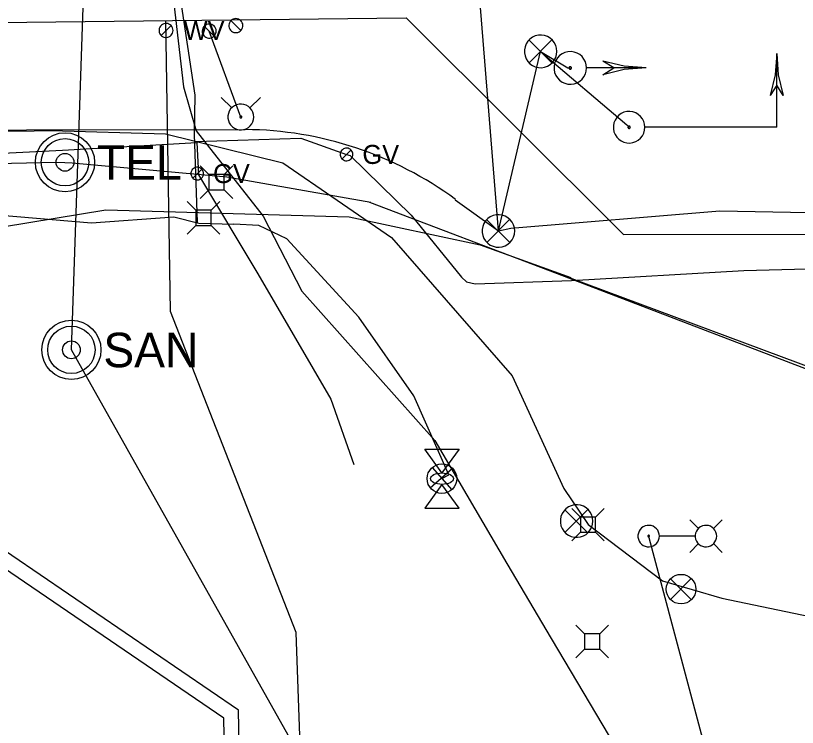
# Model space of a CAD drawing. Extents: x 596028 to 606371, y 330010 to 403088.
# Drawn here: x 602875.6 to 603033.9, y 402092.8 to 402237 of the extents above; entities that cross this region are included whole.
import ezdxf

# ---------------------------------------------------------------- set-up
doc = ezdxf.new("R2010")
doc.units = 0
for name, color, linetype in [('E_LTG', 7, 'Continuous'), ('E_LTG_CID', 7, 'Continuous'), ('E_SIG', 7, 'Continuous'), ('E_SIG_Conduit', 7, 'Continuous'), ('E_UTL_E', 7, 'Continuous'), ('E_UTL_E_Bold', 7, 'Continuous'), ('E_UTL_E_UG', 7, 'Continuous'), ('E_UTL_FO_UG_QWEST', 7, 'Continuous'), ('E_UTL_FO_UG_WINDSTREAM', 7, 'Continuous'), ('E_UTL_G', 7, 'Continuous'), ('E_UTL_G_UG', 7, 'Continuous'), ('E_UTL_SAN_MH', 7, 'Continuous'), ('E_UTL_SAN_UG', 7, 'Continuous'), ('E_UTL_T', 7, 'Continuous'), ('E_UTL_T_MH', 7, 'Continuous'), ('E_UTL_T_UG', 7, 'Continuous'), ('E_UTL_W', 7, 'Continuous'), ('E_UTL_W_UG', 7, 'Continuous'), ('E_UTL_WHydrant', 7, 'Continuous')]:
    doc.layers.add(name, color=color, linetype=linetype)

# ---------------------------------------------------------------- blocks, each defined once
blk = doc.blocks.new('_U280')
at = {"layer": 'E_SIG'}
for p, q in [((0, 6.1), (0, -6.1)), ((-6.09, 0.4), (6.1, 0.4))]:
    blk.add_line(p, q, dxfattribs=at)
blk.add_circle((0, 0.01), 6.1, dxfattribs=at)

msp = doc.modelspace()

# ---------------------------------------------------------------- linework, layer by layer
at = {"layer": 'E_LTG'}
for points in [[(603006, 402131.56), (603005.96, 402131.97), (603005.84, 402132.37), (603005.66, 402132.74), (603005.4, 402133.06), (603005.09, 402133.33), (603004.73, 402133.54), (603004.34, 402133.68), (603003.93, 402133.73), (603003.52, 402133.71), (603003.11, 402133.62), (603002.74, 402133.45), (603002.4, 402133.21), (603002.11, 402132.91), (603001.89, 402132.56), (603001.74, 402132.17), (603001.66, 402131.77), (603001.66, 402131.35), (603001.74, 402130.95), (603001.89, 402130.56), (603002.11, 402130.22), (603002.4, 402129.92), (603002.74, 402129.68), (603003.11, 402129.51), (603003.52, 402129.41), (603003.93, 402129.39), (603004.34, 402129.45), (603004.73, 402129.58), (603005.09, 402129.79), (603005.4, 402130.06), (603005.66, 402130.38), (603005.84, 402130.75), (603005.96, 402131.15), (603006, 402131.56)], [(603013.91, 402133.09), (603012.13, 402134.86)], [(603017.6, 402131.56), (603017.56, 402131.97), (603017.45, 402132.37), (603017.26, 402132.74), (603017, 402133.06), (603016.69, 402133.33), (603016.33, 402133.54), (603015.94, 402133.68), (603015.53, 402133.73), (603015.12, 402133.71), (603014.72, 402133.62), (603014.34, 402133.45), (603014, 402133.21), (603013.72, 402132.91), (603013.49, 402132.56), (603013.34, 402132.17), (603013.26, 402131.77), (603013.26, 402131.35), (603013.34, 402130.95), (603013.49, 402130.56), (603013.72, 402130.22), (603014, 402129.92), (603014.34, 402129.68), (603014.72, 402129.51), (603015.12, 402129.41), (603015.53, 402129.39), (603015.94, 402129.45), (603016.33, 402129.58), (603016.69, 402129.79), (603017, 402130.06), (603017.26, 402130.38), (603017.45, 402130.75), (603017.56, 402131.15), (603017.6, 402131.56)], [(603016.95, 402133.09), (603018.73, 402134.86)], [(603003.99, 402131.56), (603003.99, 402131.59), (603003.98, 402131.62), (603003.97, 402131.65), (603003.95, 402131.68), (603003.92, 402131.7), (603003.89, 402131.71), (603003.86, 402131.72), (603003.83, 402131.73), (603003.8, 402131.73), (603003.77, 402131.72), (603003.74, 402131.71), (603003.72, 402131.69), (603003.69, 402131.66), (603003.68, 402131.64), (603003.67, 402131.61), (603003.66, 402131.58), (603003.66, 402131.55), (603003.67, 402131.51), (603003.68, 402131.48), (603003.69, 402131.46), (603003.72, 402131.44), (603003.74, 402131.42), (603003.77, 402131.4), (603003.8, 402131.4), (603003.83, 402131.39), (603003.86, 402131.4), (603003.89, 402131.41), (603003.92, 402131.43), (603003.95, 402131.45), (603003.97, 402131.47), (603003.98, 402131.5), (603003.99, 402131.53), (603003.99, 402131.56)], [(603013.22, 402131.56), (603006.04, 402131.56)], [(603013.91, 402130.04), (603012.13, 402128.26)], [(603016.95, 402130.04), (603018.73, 402128.26)]]:
    msp.add_lwpolyline(points, dxfattribs=at)
at = {"layer": 'E_LTG_CID'}
msp.add_lwpolyline([(603123.24, 401564.3), (603090, 401758.09), (603051.88, 401951.22), (603003.92, 402131.19)], dxfattribs=at)
at = {"layer": 'E_SIG'}
for points in [[(602985.24, 402229.8), (602985.18, 402230.42), (602985, 402231.02), (602984.71, 402231.58), (602984.32, 402232.08), (602983.85, 402232.49), (602983.31, 402232.8), (602982.71, 402233), (602982.09, 402233.09), (602981.47, 402233.06), (602980.86, 402232.92), (602980.29, 402232.66), (602979.77, 402232.29), (602979.34, 402231.84), (602979, 402231.31), (602978.77, 402230.73), (602978.65, 402230.11), (602978.65, 402229.48), (602978.77, 402228.87), (602979, 402228.29), (602979.34, 402227.76), (602979.77, 402227.3), (602980.29, 402226.94), (602980.86, 402226.68), (602981.47, 402226.53), (602982.09, 402226.5), (602982.71, 402226.59), (602983.31, 402226.8), (602983.85, 402227.11), (602984.32, 402227.52), (602984.71, 402228.01), (602985, 402228.57), (602985.18, 402229.17), (602985.24, 402229.8)], [(602984.2, 402232.13), (602979.59, 402227.48)], [(602979.59, 402232.08), (602984.24, 402227.43)], [(602991.24, 402226.45), (602991.18, 402227.07), (602991, 402227.68), (602990.71, 402228.23), (602990.32, 402228.73), (602989.85, 402229.14), (602989.31, 402229.45), (602988.71, 402229.66), (602988.09, 402229.75), (602987.47, 402229.72), (602986.86, 402229.57), (602986.29, 402229.31), (602985.78, 402228.94), (602985.34, 402228.49), (602985, 402227.96), (602984.77, 402227.38), (602984.65, 402226.76), (602984.65, 402226.14), (602984.77, 402225.52), (602985, 402224.94), (602985.34, 402224.41), (602985.78, 402223.95), (602986.29, 402223.59), (602986.86, 402223.33), (602987.47, 402223.18), (602988.09, 402223.15), (602988.71, 402223.24), (602989.31, 402223.45), (602989.85, 402223.76), (602990.32, 402224.17), (602990.71, 402224.66), (602991, 402225.22), (602991.18, 402225.82), (602991.24, 402226.45)], [(603029.76, 402229.37), (603029.42, 402225.05), (603028.42, 402220.83)], [(603029.76, 402214.42), (603029.76, 402229.37)], [(603029.76, 402229.37), (603030.09, 402225.05), (603031.09, 402220.83)], [(603003.34, 402226.45), (602998.88, 402226.79), (602994.54, 402227.82)], [(602996.74, 402226.45), (602994.54, 402227.82)], [(602988.19, 402226.45), (602988.18, 402226.5), (602988.17, 402226.54), (602988.15, 402226.59), (602988.12, 402226.62), (602988.08, 402226.65), (602988.04, 402226.68), (602988, 402226.69), (602987.95, 402226.7), (602987.9, 402226.7), (602987.85, 402226.69), (602987.81, 402226.67), (602987.77, 402226.64), (602987.74, 402226.6), (602987.71, 402226.56), (602987.69, 402226.52), (602987.69, 402226.47), (602987.69, 402226.42), (602987.69, 402226.38), (602987.71, 402226.33), (602987.74, 402226.29), (602987.77, 402226.26), (602987.81, 402226.23), (602987.85, 402226.21), (602987.9, 402226.2), (602987.95, 402226.2), (602988, 402226.2), (602988.04, 402226.22), (602988.08, 402226.24), (602988.12, 402226.27), (602988.15, 402226.31), (602988.17, 402226.35), (602988.18, 402226.4), (602988.19, 402226.45)], [(603003.34, 402226.45), (602991.29, 402226.45)], [(603003.34, 402226.45), (602998.88, 402226.1), (602994.54, 402225.07)], [(602994.54, 402225.08), (602996.74, 402226.45)], [(603029.76, 402222.97), (603028.42, 402220.83)], [(603031.09, 402220.83), (603029.76, 402222.97)], [(603003.07, 402214.42), (603003.01, 402215.03), (603002.84, 402215.61), (603002.56, 402216.16), (603002.18, 402216.63), (603001.72, 402217.03), (603001.19, 402217.34), (603000.62, 402217.54), (603000.02, 402217.62), (602999.41, 402217.59), (602998.82, 402217.45), (602998.26, 402217.2), (602997.77, 402216.84), (602997.35, 402216.4), (602997.02, 402215.89), (602996.79, 402215.33), (602996.68, 402214.73), (602996.68, 402214.12), (602996.79, 402213.52), (602997.02, 402212.96), (602997.35, 402212.44), (602997.77, 402212), (602998.26, 402211.65), (602998.82, 402211.4), (602999.41, 402211.25), (603000.02, 402211.22), (603000.62, 402211.31), (603001.19, 402211.51), (603001.72, 402211.81), (603002.18, 402212.21), (603002.56, 402212.69), (603002.84, 402213.23), (603003.01, 402213.82), (603003.07, 402214.42)], [(603000.11, 402214.42), (603000.1, 402214.47), (603000.09, 402214.51), (603000.07, 402214.56), (603000.04, 402214.59), (603000.01, 402214.62), (602999.97, 402214.65), (602999.92, 402214.66), (602999.88, 402214.67), (602999.83, 402214.67), (602999.78, 402214.66), (602999.74, 402214.64), (602999.7, 402214.61), (602999.67, 402214.58), (602999.65, 402214.54), (602999.63, 402214.49), (602999.62, 402214.45), (602999.62, 402214.4), (602999.63, 402214.35), (602999.65, 402214.31), (602999.67, 402214.27), (602999.7, 402214.24), (602999.74, 402214.21), (602999.78, 402214.19), (602999.83, 402214.18), (602999.88, 402214.18), (602999.92, 402214.19), (602999.97, 402214.2), (603000.01, 402214.22), (603000.04, 402214.25), (603000.07, 402214.29), (603000.09, 402214.33), (603000.1, 402214.38), (603000.11, 402214.42)], [(603029.76, 402214.42), (603003.12, 402214.42)], [(603022.28, 402214.42), (603022.28, 402214.42)], [(602976.68, 402193.41), (602976.62, 402194.03), (602976.44, 402194.63), (602976.15, 402195.19), (602975.76, 402195.68), (602975.29, 402196.09), (602974.75, 402196.41), (602974.15, 402196.61), (602973.53, 402196.7), (602972.91, 402196.67), (602972.3, 402196.52), (602971.73, 402196.26), (602971.21, 402195.9), (602970.78, 402195.45), (602970.44, 402194.92), (602970.21, 402194.34), (602970.09, 402193.72), (602970.09, 402193.09), (602970.21, 402192.48), (602970.44, 402191.89), (602970.78, 402191.37), (602971.21, 402190.91), (602971.73, 402190.55), (602972.3, 402190.29), (602972.91, 402190.14), (602973.53, 402190.11), (602974.15, 402190.2), (602974.75, 402190.4), (602975.29, 402190.72), (602975.76, 402191.13), (602976.15, 402191.62), (602976.44, 402192.18), (602976.62, 402192.78), (602976.68, 402193.41)], [(602975.64, 402195.74), (602971.03, 402191.08)], [(602971.03, 402195.69), (602975.68, 402191.04)], [(602992.52, 402134.6), (602992.46, 402135.23), (602992.28, 402135.83), (602992, 402136.39), (602991.61, 402136.88), (602991.13, 402137.29), (602990.59, 402137.6), (602990, 402137.81), (602989.38, 402137.9), (602988.75, 402137.87), (602988.14, 402137.72), (602987.57, 402137.46), (602987.06, 402137.1), (602986.63, 402136.64), (602986.29, 402136.12), (602986.05, 402135.53), (602985.93, 402134.92), (602985.93, 402134.29), (602986.05, 402133.67), (602986.29, 402133.09), (602986.63, 402132.56), (602987.06, 402132.11), (602987.57, 402131.75), (602988.14, 402131.48), (602988.75, 402131.34), (602989.38, 402131.31), (602990, 402131.4), (602990.59, 402131.6), (602991.13, 402131.91), (602991.61, 402132.33), (602992, 402132.82), (602992.28, 402133.38), (602992.46, 402133.98), (602992.52, 402134.6)], [(602991.48, 402136.94), (602986.87, 402132.28)], [(602986.87, 402136.89), (602991.53, 402132.24)], [(603012.44, 402122.94), (603008.25, 402118.7)], [(603008.25, 402122.89), (603012.48, 402118.66)], [(602990.85, 402111.75), (602989.09, 402113.51)], [(602993.94, 402111.75), (602995.69, 402113.51)], [(602993.94, 402111.75), (602990.85, 402111.75)], [(602990.85, 402111.75), (602990.85, 402108.66)], [(602993.94, 402108.66), (602993.94, 402111.75)], [(602990.85, 402108.66), (602989.09, 402106.91)], [(602990.85, 402108.66), (602993.94, 402108.66)], [(602993.94, 402108.66), (602995.69, 402106.91)]]:
    msp.add_lwpolyline(points, dxfattribs=at)
msp.add_circle((603010.38, 402120.81), 3, dxfattribs=at)
at = {"layer": 'E_SIG_Conduit'}
for points in [[(602973.38, 402193.41), (602965.84, 402287.41), (602963.78, 402354.91)], [(602973.38, 402193.41), (602981.94, 402229.8), (602999.38, 402214.89), (602999.86, 402214.42)], [(602964.63, 402199.71), (602973.38, 402193.41), (602975.89, 402193.99), (603018.23, 402197.47), (603054.04, 402196.79), (603058.56, 402196.72), (603058.02, 402199.83), (603057.69, 402204.01), (603059.05, 402207.64)]]:
    msp.add_lwpolyline(points, dxfattribs=at)
at = {"layer": 'E_UTL_E'}
for points in [[(602912.1, 402197.6), (602910.35, 402199.35)], [(602915.2, 402197.6), (602916.95, 402199.35)], [(602915.2, 402197.6), (602912.1, 402197.6)], [(602912.1, 402197.6), (602912.1, 402194.51)], [(602915.2, 402194.51), (602915.2, 402197.6)], [(602912.1, 402194.51), (602910.35, 402192.75)], [(602912.1, 402194.51), (602915.2, 402194.51)], [(602915.2, 402194.51), (602916.95, 402192.75)]]:
    msp.add_lwpolyline(points, dxfattribs=at)
at = {"layer": 'E_UTL_E_Bold'}
for points in [[(602958.49, 402149.2), (602965.42, 402149.2)], [(602961.95, 402144.35), (602958.49, 402149.2)], [(602965.42, 402149.2), (602961.95, 402144.35)], [(602961.95, 402142.04), (602958.49, 402137.2)], [(602965.42, 402137.2), (602961.95, 402142.04)], [(602958.49, 402137.2), (602965.42, 402137.2)]]:
    msp.add_lwpolyline(points, dxfattribs=at)
msp.add_ellipse((602961.95, 402143.2), major_axis=(2.31, 0), ratio=0.5, dxfattribs=at)
at = {"layer": 'E_UTL_E_UG'}
for points in [[(602912.41, 402195.05), (602912.41, 402195.16), (602911.83, 402212.97), (602911.94, 402220.96), (602905.82, 402261.81), (602905.94, 402288.53), (602908.52, 402319.24), (602911.52, 402328.92), (602917.77, 402341.48), (602920.56, 402342.45), (602930.16, 402344.21), (602938.35, 402349.64), (602952.08, 402356.19), (602961.05, 402361.81), (602967.84, 402364.04)], [(602981.94, 402229.8), (602987.42, 402226.45), (602987.94, 402226.45)], [(602744.78, 402213.67), (602922.1, 402213.96)], [(602795.83, 402185.47), (602796.72, 402190.87), (602797.91, 402192.33), (602800.24, 402192.65), (602843.89, 402194.61), (602867.94, 402193.41), (602893.85, 402197.69), (602943.15, 402196.26), (602969.69, 402190.58), (602988.05, 402183.97)], [(602805.03, 402183.15), (602806.22, 402185.37), (602806.55, 402191.89), (602807.03, 402194.06), (602809.8, 402195.46), (602844.95, 402197.38), (602864.62, 402197.25), (602890.95, 402195.05), (602907.6, 402196.29), (602912.71, 402194.98), (602919.79, 402194.78)], [(602961.95, 402143.2), (602963.32, 402143.98), (602956.28, 402160), (602945.11, 402175.9), (602930.53, 402191.82), (602924.86, 402194.49), (602919.79, 402194.78)], [(602987.72, 402183.96), (603051.9, 402160.03), (603072.4, 402150.24), (603088.18, 402140.37), (603114.23, 402128.5), (603142.39, 402118.95), (603156.68, 402115.64), (603232.62, 402112.33), (603374, 402111.52)], [(602928.25, 400908.29), (602924.98, 401144.54), (602909.01, 401273.91), (602905.1, 401556.19), (602980.48, 401631.28), (602974.52, 401948.74), (602923.53, 401947.78), (602920.75, 402096.25), (602863.26, 402135.45)]]:
    msp.add_lwpolyline(points, dxfattribs=at)
msp.add_arc((602921.57, 402141.27), 72.69, 53.6113, 89.583, dxfattribs=at)
at = {"layer": 'E_UTL_FO_UG_QWEST'}
for points in [[(602954, 402358.78), (602929.53, 402346.54), (602914.32, 402339.8), (602906.22, 402285.83), (602904.92, 402262.87), (602909.56, 402222.6), (602912.15, 402213.67), (602925.74, 402196.41), (602933.59, 402181.17), (602960.51, 402150.95)], [(602960.51, 402150.95), (602975.1, 402126.01), (602984.1, 402110.81), (603002.23, 402080.18)]]:
    msp.add_lwpolyline(points, dxfattribs=at)
at = {"layer": 'E_UTL_FO_UG_WINDSTREAM'}
for points in [[(602391.29, 402208.24), (602391.99, 402208.04), (602428.68, 402210.91), (602462.51, 402214.52), (602505.56, 402215.11), (602596.73, 402214.4), (602667.45, 402214.41), (602678.26, 402212.58), (602710, 402212.1), (602879.31, 402213.67), (602882.77, 402213.76), (602905.91, 402213.1), (602929.73, 402207.21), (602951.71, 402192.06), (602976.14, 402164.03), (602986.63, 402141.19), (602991.54, 402133.92), (603006.63, 402122.51), (603018.62, 402118.96), (603070.14, 402108.27), (603095.11, 402103.71), (603123.19, 402101.18), (603211.79, 402095.42)], [(602989.99, 402135.43), (602988.23, 402137.18)], [(602993.08, 402135.43), (602994.83, 402137.18)], [(602993.08, 402135.43), (602989.99, 402135.43)], [(602989.99, 402135.43), (602989.99, 402132.33)], [(602993.08, 402132.33), (602993.08, 402135.43)], [(602989.99, 402132.33), (602988.23, 402130.58)], [(602989.99, 402132.33), (602993.08, 402132.33)], [(602993.08, 402132.33), (602994.83, 402130.58)]]:
    msp.add_lwpolyline(points, dxfattribs=at)
at = {"layer": 'E_UTL_G'}
for points in [[(602943.9, 402208.91), (602943.88, 402209.16), (602943.81, 402209.39), (602943.7, 402209.61), (602943.55, 402209.8), (602943.36, 402209.96), (602943.15, 402210.08), (602942.92, 402210.16), (602942.68, 402210.2), (602942.43, 402210.18), (602942.2, 402210.13), (602941.98, 402210.02), (602941.78, 402209.88), (602941.61, 402209.71), (602941.48, 402209.5), (602941.39, 402209.28), (602941.34, 402209.04), (602941.34, 402208.79), (602941.39, 402208.55), (602941.48, 402208.33), (602941.61, 402208.12), (602941.78, 402207.94), (602941.98, 402207.8), (602942.2, 402207.7), (602942.43, 402207.64), (602942.68, 402207.63), (602942.92, 402207.67), (602943.15, 402207.75), (602943.36, 402207.87), (602943.55, 402208.03), (602943.7, 402208.22), (602943.81, 402208.44), (602943.88, 402208.67), (602943.9, 402208.91)], [(602941.71, 402208.01), (602943.52, 402209.82)], [(602913.66, 402205.04), (602913.64, 402205.28), (602913.57, 402205.51), (602913.46, 402205.73), (602913.3, 402205.92), (602913.12, 402206.08), (602912.91, 402206.2), (602912.68, 402206.28), (602912.44, 402206.32), (602912.19, 402206.31), (602911.96, 402206.25), (602911.73, 402206.15), (602911.54, 402206.01), (602911.37, 402205.83), (602911.24, 402205.63), (602911.14, 402205.4), (602911.1, 402205.16), (602911.1, 402204.92), (602911.14, 402204.68), (602911.24, 402204.45), (602911.37, 402204.24), (602911.54, 402204.07), (602911.73, 402203.93), (602911.96, 402203.82), (602912.19, 402203.77), (602912.44, 402203.76), (602912.68, 402203.79), (602912.91, 402203.87), (602913.12, 402203.99), (602913.3, 402204.15), (602913.46, 402204.34), (602913.57, 402204.56), (602913.64, 402204.79), (602913.66, 402205.04)], [(602911.47, 402204.13), (602913.28, 402205.94)]]:
    msp.add_lwpolyline(points, dxfattribs=at)
at = {"layer": 'E_UTL_G_UG'}
for points in [[(602256.12, 402219.17), (602319.43, 402219.72), (602388.73, 402219.64), (602493.14, 402221.22), (602506.34, 402210.62), (602551.39, 402210.82), (602614.89, 402211.54), (602656.62, 402211.58), (602685.95, 402208.92), (602705.48, 402206.78), (602742.56, 402207.55), (602774.39, 402206.52), (602814.98, 402206.84), (602851.46, 402208.07), (602885.08, 402209.78), (602912.29, 402211.33), (602912.62, 402204.75), (602924.62, 402184.69), (602939.45, 402159.3), (602944.11, 402146.06)], [(602912.11, 402211.55), (602933.36, 402212.21), (602942.62, 402208.91), (602943.35, 402208.69), (602955.69, 402196.59), (602965.93, 402184.07), (602966.91, 402183.12), (602968.66, 402182.7), (602988.22, 402183.34), (603023.13, 402185.38), (603048.81, 402186.04), (603056.8, 402183.99), (603076.02, 402182.89), (603092.68, 402163.13), (603108.62, 402151.81), (603122.27, 402151.9), (603158.19, 402151.9), (603195.02, 402154.02), (603236.41, 402156.23), (603374.77, 402153.39)]]:
    msp.add_lwpolyline(points, dxfattribs=at)
at = {"layer": 'E_UTL_SAN_MH'}
for radius in [6, 4.8, 1.8]:
    msp.add_circle((602886.87, 402169.31), radius, dxfattribs=at)
at = {"layer": 'E_UTL_SAN_UG'}
for p, q in [((602886.87, 402169.31), (602894.13, 402383.39)), ((603009.69, 401950.85), (602886.87, 402169.31))]:
    msp.add_line(p, q, dxfattribs=at)
at = {"layer": 'E_UTL_T'}
for points in [[(602914.74, 402204.85), (602912.99, 402206.61)], [(602917.84, 402204.85), (602919.59, 402206.61)], [(602917.84, 402204.85), (602914.74, 402204.85)], [(602914.74, 402204.85), (602914.74, 402201.76)], [(602917.84, 402201.76), (602917.84, 402204.85)], [(602914.74, 402201.76), (602912.99, 402200.01)], [(602914.74, 402201.76), (602917.84, 402201.76)], [(602917.84, 402201.76), (602919.59, 402200.01)]]:
    msp.add_lwpolyline(points, dxfattribs=at)
at = {"layer": 'E_UTL_T_MH'}
for radius in [6, 4.8, 1.8]:
    msp.add_circle((602885.58, 402207.32), radius, dxfattribs=at)
at = {"layer": 'E_UTL_T_UG'}
for points in [[(602202.96, 402210.35), (602277.4, 402207.84), (602312.64, 402204.11), (602400.4, 402201.38), (602440.57, 402201.79), (602490.89, 402201.46), (602492.59, 402201.35), (602544.05, 402202.75), (602596.44, 402203.52), (602651.86, 402204.61), (602701.24, 402204.39), (602760.08, 402205.37), (602820.95, 402205.95), (602883.71, 402207.38), (602885.57, 402207.31)], [(602885.57, 402207.31), (602887.06, 402207.2), (602918.34, 402204.35), (602947.53, 402199.27)], [(602947.28, 402199.23), (602985.26, 402184.75)], [(602985.26, 402184.75), (603058.46, 402156.74), (603089.59, 402143.13), (603145.57, 402121.52), (603213.03, 402114.57), (603392.06, 402107.34)], [(602921.98, 401144.34), (602906.02, 401273.7), (602902.08, 401557.42), (602977.45, 401632.51), (602971.58, 401945.68), (602920.59, 401944.73), (602917.78, 402094.64), (602861.57, 402132.97), (602807.52, 402171.38)]]:
    msp.add_lwpolyline(points, dxfattribs=at)
at = {"layer": 'E_UTL_W'}
for points in [[(602920.19, 402236.45), (602919.92, 402236.42), (602919.66, 402236.35), (602919.42, 402236.22), (602919.21, 402236.06), (602919.03, 402235.85), (602918.9, 402235.62), (602918.81, 402235.36), (602918.77, 402235.09), (602918.78, 402234.82), (602918.85, 402234.56), (602918.96, 402234.31), (602919.12, 402234.09), (602919.31, 402233.9), (602919.54, 402233.76), (602919.79, 402233.66), (602920.06, 402233.61), (602920.33, 402233.61), (602920.6, 402233.66), (602920.85, 402233.76), (602921.08, 402233.9), (602921.27, 402234.09), (602921.43, 402234.31), (602921.54, 402234.56), (602921.61, 402234.82), (602921.62, 402235.09), (602921.58, 402235.36), (602921.49, 402235.62), (602921.36, 402235.85), (602921.18, 402236.06), (602920.96, 402236.22), (602920.72, 402236.35), (602920.46, 402236.42), (602920.19, 402236.45)], [(602907.47, 402234.05), (602907.45, 402234.32), (602907.37, 402234.58), (602907.25, 402234.82), (602907.08, 402235.03), (602906.87, 402235.21), (602906.64, 402235.34), (602906.38, 402235.43), (602906.12, 402235.47), (602905.84, 402235.46), (602905.58, 402235.39), (602905.33, 402235.28), (602905.11, 402235.12), (602904.93, 402234.93), (602904.78, 402234.7), (602904.68, 402234.45), (602904.63, 402234.18), (602904.63, 402233.91), (602904.68, 402233.64), (602904.78, 402233.39), (602904.93, 402233.17), (602905.11, 402232.97), (602905.33, 402232.81), (602905.58, 402232.7), (602905.84, 402232.64), (602906.12, 402232.62), (602906.38, 402232.66), (602906.64, 402232.75), (602906.87, 402232.89), (602907.08, 402233.06), (602907.25, 402233.28), (602907.37, 402233.52), (602907.45, 402233.78), (602907.47, 402234.05)], [(602905.04, 402233.04), (602907.06, 402235.05)], [(602914.79, 402235.35), (602914.52, 402235.32), (602914.26, 402235.25), (602914.02, 402235.12), (602913.81, 402234.95), (602913.63, 402234.75), (602913.5, 402234.51), (602913.41, 402234.26), (602913.37, 402233.99), (602913.38, 402233.72), (602913.45, 402233.46), (602913.56, 402233.21), (602913.72, 402232.99), (602913.91, 402232.8), (602914.14, 402232.66), (602914.39, 402232.55), (602914.66, 402232.5), (602914.93, 402232.5), (602915.2, 402232.55), (602915.45, 402232.66), (602915.68, 402232.8), (602915.87, 402232.99), (602916.03, 402233.21), (602916.14, 402233.46), (602916.21, 402233.72), (602916.22, 402233.99), (602916.18, 402234.26), (602916.09, 402234.51), (602915.96, 402234.75), (602915.78, 402234.95), (602915.56, 402235.12), (602915.32, 402235.25), (602915.06, 402235.32), (602914.79, 402235.35)], [(602915.8, 402232.91), (602913.79, 402234.93)], [(602921.2, 402234.02), (602919.19, 402236.03)]]:
    msp.add_lwpolyline(points, dxfattribs=at)
at = {"layer": 'E_UTL_W_UG'}
for p, q in [((601826.21, 402224.15), (602954.68, 402236.58)), ((602921.2, 402216.5), (602914.79, 402233.92)), ((602998.75, 402192.66), (603506.85, 402193.55))]:
    msp.add_line(p, q, dxfattribs=at)
for points in [[(602954.68, 402236.58), (602998.75, 402192.66)], [(602538.85, 401122.53), (602883.05, 401128.91), (602874.15, 401609.1), (602940.71, 401672.38), (602935.22, 401990.2), (602933.68, 402075.86), (602932.44, 402112), (602906.96, 402177.08), (602906.02, 402236.05)]]:
    msp.add_lwpolyline(points, dxfattribs=at)
at = {"layer": 'E_UTL_WHydrant'}
for points in [[(602919.37, 402218.34), (602917.23, 402220.48)], [(602923.04, 402218.34), (602925.18, 402220.48)], [(602923.83, 402216.5), (602923.78, 402217), (602923.64, 402217.48), (602923.41, 402217.92), (602923.1, 402218.31), (602922.73, 402218.64), (602922.29, 402218.89), (602921.82, 402219.05), (602921.33, 402219.12), (602920.83, 402219.1), (602920.35, 402218.98), (602919.89, 402218.78), (602919.49, 402218.49), (602919.14, 402218.13), (602918.87, 402217.71), (602918.69, 402217.24), (602918.59, 402216.75), (602918.59, 402216.26), (602918.69, 402215.77), (602918.87, 402215.3), (602919.14, 402214.88), (602919.49, 402214.52), (602919.89, 402214.23), (602920.35, 402214.03), (602920.83, 402213.91), (602921.33, 402213.88), (602921.82, 402213.96), (602922.29, 402214.12), (602922.73, 402214.37), (602923.1, 402214.69), (602923.41, 402215.09), (602923.64, 402215.53), (602923.78, 402216.01), (602923.83, 402216.5)], [(602921.4, 402216.5), (602921.4, 402216.54), (602921.39, 402216.58), (602921.37, 402216.61), (602921.35, 402216.64), (602921.32, 402216.67), (602921.29, 402216.69), (602921.25, 402216.7), (602921.21, 402216.71), (602921.18, 402216.7), (602921.14, 402216.69), (602921.1, 402216.68), (602921.07, 402216.66), (602921.05, 402216.63), (602921.03, 402216.6), (602921.01, 402216.56), (602921, 402216.52), (602921, 402216.49), (602921.01, 402216.45), (602921.03, 402216.41), (602921.05, 402216.38), (602921.07, 402216.35), (602921.1, 402216.33), (602921.14, 402216.32), (602921.18, 402216.31), (602921.21, 402216.3), (602921.25, 402216.31), (602921.29, 402216.32), (602921.32, 402216.34), (602921.35, 402216.37), (602921.37, 402216.4), (602921.39, 402216.43), (602921.4, 402216.47), (602921.4, 402216.5)]]:
    msp.add_lwpolyline(points, dxfattribs=at)

# ---------------------------------------------------------------- block references
at = {"layer": 'E_UTL_E_UG', "xscale": 0.492125, "yscale": 0.492125, "rotation": 41.681814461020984}
msp.add_blockref('_U280', (602961.95, 402143.2), dxfattribs=at)

# ---------------------------------------------------------------- texts
at = {"layer": 'E_UTL_G'}
for p in [(602945.83, 402206.99), (602915.58, 402203.11)]:
    msp.add_text('GV', height=3.85, dxfattribs=at).set_placement(p)
at = {"layer": 'E_UTL_SAN_MH'}
msp.add_text('SAN', height=6.998, dxfattribs=at).set_placement((602893.35, 402165.78))
at = {"layer": 'E_UTL_T_MH'}
msp.add_text('TEL', height=6.998, dxfattribs=at).set_placement((602892.06, 402203.78))
at = {"layer": 'E_UTL_W'}
msp.add_text('WV', height=3.85, dxfattribs=at).set_placement((602909.61, 402232.12))

doc.saveas('drawing.dxf')
